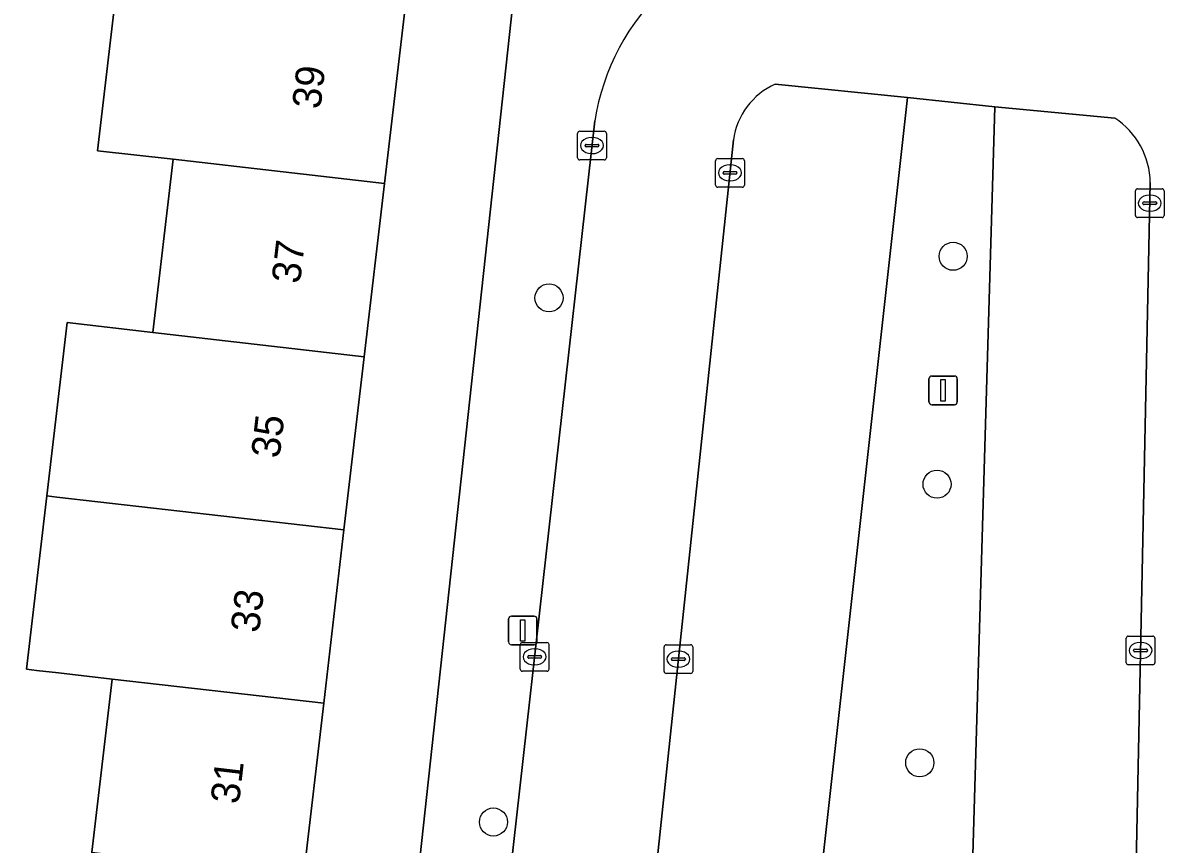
# Model space of a CAD drawing. Extents: x 162026 to 163502, y 387295 to 388169.
# Drawn here: x 162792.89 to 162832.65, y 388001.04 to 388029.67 of the extents above; entities that cross this region are included whole.
import ezdxf

# ---------------------------------------------------------------- set-up
doc = ezdxf.new("R2010")
doc.units = 0
for name, color, linetype in [('IMGEO_Boom', 7, 'Continuous'), ('IMGEO_Erf', 7, 'Continuous'), ('IMGEO_Groenvoorziening', 7, 'Continuous'), ('IMGEO_Haag', 7, 'Continuous'), ('IMGEO_Kolk', 7, 'Continuous'), ('IMGEO_Lichtmast', 7, 'Continuous'), ('IMGEO_Pand', 7, 'Continuous'), ('IMGEO_Pand_nummerreeks', 7, 'Continuous'), ('IMGEO_Parkeervlak_open', 7, 'Continuous'), ('IMGEO_Rijbaan_lokaal_open', 7, 'Continuous'), ('IMGEO_Voetpad_open', 7, 'Continuous')]:
    doc.layers.add(name, color=color, linetype=linetype)

msp = doc.modelspace()

# ---------------------------------------------------------------- linework, layer by layer
at = {"layer": 'IMGEO_Boom'}
for centre in [(162825.303, 388021.53), (162811.223, 388020.08), (162824.742, 388013.587), (162824.139, 388003.877), (162809.287, 388001.813)]:
    msp.add_circle(centre, 0.489, dxfattribs=at)
at = {"layer": 'IMGEO_Erf'}
for points in [[(162806.202, 388030.1), (162805.495, 388024.064), (162804.787, 388018.028), (162804.079, 388011.991), (162803.372, 388005.955), (162802.664, 387999.919), (162801.935, 387993.703), (162805.949, 387993.437), (162806.663, 388000), (162810.44, 388034.725)], [(162785.26, 387995.533), (162794.599, 387994.508), (162795.292, 388000.757), (162796, 388006.796), (162794.139, 388007.009), (162793.367, 388007.097), (162793.02, 388007.137), (162793.728, 388013.178), (162794.436, 388019.219), (162797.416, 388018.876), (162798.124, 388024.915), (162795.489, 388025.207), (162796.197, 388031.245)]]:
    msp.add_lwpolyline(points, dxfattribs=at)
at = {"layer": 'IMGEO_Groenvoorziening'}
msp.add_lwpolyline([(162826.751, 388026.734), (162823.718, 388027.069), (162819.275, 387987.125), (162825.575, 387986.441)], close=True, dxfattribs=at)
at = {"layer": 'IMGEO_Haag'}
msp.add_lwpolyline([(162826.751, 388026.734), (162823.718, 388027.069), (162819.275, 387987.125), (162825.575, 387986.441)], close=True, dxfattribs=at)
at = {"layer": 'IMGEO_Kolk'}
for p, q in [((162812.294, 388025.888), (162813.146, 388025.888)), ((162812.219, 388024.962), (162812.219, 388025.814)), ((162812.521, 388025.431), (162812.919, 388025.431)), ((162812.707, 388025.668), (162812.732, 388025.668)), ((162813.22, 388025.814), (162813.22, 388024.962)), ((162812.478, 388025.382), (162812.478, 388025.394)), ((162812.916, 388025.345), (162812.518, 388025.345)), ((162812.73, 388025.108), (162812.705, 388025.108)), ((162812.962, 388025.394), (162812.962, 388025.382)), ((162813.146, 388024.888), (162812.294, 388024.888)), ((162817.027, 388024.01), (162817.027, 388024.862)), ((162817.102, 388024.936), (162817.954, 388024.936)), ((162817.515, 388024.716), (162817.54, 388024.716)), ((162818.028, 388024.862), (162818.028, 388024.01)), ((162817.286, 388024.43), (162817.286, 388024.442)), ((162817.724, 388024.393), (162817.326, 388024.393)), ((162817.329, 388024.479), (162817.727, 388024.479)), ((162817.77, 388024.442), (162817.77, 388024.43)), ((162817.954, 388023.936), (162817.102, 388023.936)), ((162817.538, 388024.156), (162817.513, 388024.156)), ((162831.728, 388023.881), (162832.58, 388023.881)), ((162831.653, 388022.955), (162831.653, 388023.807)), ((162832.141, 388023.661), (162832.166, 388023.661)), ((162832.654, 388023.807), (162832.654, 388022.955)), ((162831.912, 388023.375), (162831.912, 388023.387)), ((162832.35, 388023.338), (162831.952, 388023.338)), ((162831.955, 388023.424), (162832.353, 388023.424)), ((162832.164, 388023.101), (162832.139, 388023.101)), ((162832.396, 388023.387), (162832.396, 388023.375)), ((162832.58, 388022.881), (162831.728, 388022.881)), ((162810.221, 388007.143), (162810.221, 388007.995)), ((162810.296, 388008.069), (162811.148, 388008.069)), ((162811.222, 388007.995), (162811.222, 388007.143)), ((162815.305, 388007.99), (162816.157, 388007.99)), ((162831.33, 388007.366), (162831.33, 388008.218)), ((162831.405, 388008.292), (162832.257, 388008.292)), ((162831.818, 388008.072), (162831.843, 388008.072)), ((162832.331, 388008.218), (162832.331, 388007.366)), ((162810.48, 388007.563), (162810.48, 388007.575)), ((162810.523, 388007.612), (162810.921, 388007.612)), ((162810.709, 388007.849), (162810.734, 388007.849)), ((162810.964, 388007.575), (162810.964, 388007.563)), ((162815.23, 388007.064), (162815.23, 388007.916)), ((162815.718, 388007.77), (162815.743, 388007.77)), ((162816.231, 388007.916), (162816.231, 388007.064)), ((162831.589, 388007.786), (162831.589, 388007.798)), ((162832.027, 388007.749), (162831.629, 388007.749)), ((162831.632, 388007.835), (162832.03, 388007.835)), ((162832.073, 388007.798), (162832.073, 388007.786)), ((162810.918, 388007.526), (162810.52, 388007.526)), ((162810.732, 388007.289), (162810.707, 388007.289)), ((162815.489, 388007.484), (162815.489, 388007.496)), ((162815.927, 388007.447), (162815.529, 388007.447)), ((162815.532, 388007.533), (162815.93, 388007.533)), ((162815.741, 388007.21), (162815.716, 388007.21)), ((162815.973, 388007.496), (162815.973, 388007.484)), ((162832.257, 388007.292), (162831.405, 388007.292)), ((162831.841, 388007.512), (162831.816, 388007.512)), ((162811.148, 388007.069), (162810.296, 388007.069)), ((162816.157, 388006.99), (162815.305, 388006.99))]:
    msp.add_line(p, q, dxfattribs=at)
for points in [[(162812.294, 388025.888), (162813.146, 388025.888)], [(162812.219, 388024.962), (162812.219, 388025.814)], [(162813.22, 388025.814), (162813.22, 388024.962)], [(162813.146, 388024.888), (162812.294, 388024.888)], [(162817.027, 388024.01), (162817.027, 388024.862)], [(162817.102, 388024.936), (162817.954, 388024.936)], [(162818.028, 388024.862), (162818.028, 388024.01)], [(162817.954, 388023.936), (162817.102, 388023.936)], [(162831.728, 388023.881), (162832.58, 388023.881)], [(162831.653, 388022.955), (162831.653, 388023.807)], [(162832.654, 388023.807), (162832.654, 388022.955)], [(162832.58, 388022.881), (162831.728, 388022.881)], [(162810.221, 388007.143), (162810.221, 388007.995)], [(162810.296, 388008.069), (162811.148, 388008.069)], [(162811.222, 388007.995), (162811.222, 388007.143)], [(162815.305, 388007.99), (162816.157, 388007.99)], [(162831.33, 388007.366), (162831.33, 388008.218)], [(162831.405, 388008.292), (162832.257, 388008.292)], [(162832.331, 388008.218), (162832.331, 388007.366)], [(162815.23, 388007.064), (162815.23, 388007.916)], [(162816.231, 388007.916), (162816.231, 388007.064)], [(162832.257, 388007.292), (162831.405, 388007.292)], [(162811.148, 388007.069), (162810.296, 388007.069)], [(162816.157, 388006.99), (162815.305, 388006.99)]]:
    msp.add_lwpolyline(points, dxfattribs=at)
for centre, radius, start, end in [((162812.296, 388025.812), 0.0765, 91.552, 178.448), ((162812.296, 388025.812), 0.0765, 91.552, 178.448), ((162813.144, 388025.812), 0.0765, 1.552, 88.448), ((162813.144, 388025.812), 0.0765, 1.552, 88.448), ((162812.518, 388025.391), 0.0403, 85.8775, 175.7526), ((162812.923, 388025.393), 0.0386, 1.7309, 96.639), ((162812.515, 388025.381), 0.0366, 178.938, 274.7102), ((162812.919, 388025.388), 0.043, 264.8664, 352.4533), ((162812.296, 388024.964), 0.0765, 181.552, 268.448), ((162812.296, 388024.964), 0.0765, 181.552, 268.448), ((162813.144, 388024.964), 0.0765, 271.552, 358.448), ((162813.144, 388024.964), 0.0765, 271.552, 358.448), ((162817.104, 388024.86), 0.0765, 91.552, 178.448), ((162817.104, 388024.86), 0.0765, 91.552, 178.448), ((162817.952, 388024.86), 0.0765, 1.552, 88.448), ((162817.952, 388024.86), 0.0765, 1.552, 88.448), ((162817.326, 388024.439), 0.0403, 85.8775, 175.7526), ((162817.323, 388024.429), 0.0366, 178.938, 274.7102), ((162817.727, 388024.436), 0.043, 264.8664, 352.4533), ((162817.731, 388024.441), 0.0386, 1.7309, 96.639), ((162817.104, 388024.012), 0.0765, 181.552, 268.448), ((162817.104, 388024.012), 0.0765, 181.552, 268.448), ((162817.952, 388024.012), 0.0765, 271.552, 358.448), ((162817.952, 388024.012), 0.0765, 271.552, 358.448), ((162831.73, 388023.805), 0.0765, 91.552, 178.448), ((162831.73, 388023.805), 0.0765, 91.552, 178.448), ((162832.578, 388023.805), 0.0765, 1.552, 88.448), ((162832.578, 388023.805), 0.0765, 1.552, 88.448), ((162831.952, 388023.384), 0.0403, 85.8775, 175.7526), ((162831.949, 388023.374), 0.0366, 178.938, 274.7102), ((162832.353, 388023.381), 0.043, 264.8664, 352.4533), ((162832.357, 388023.386), 0.0386, 1.7309, 96.639), ((162831.73, 388022.957), 0.0765, 181.552, 268.448), ((162831.73, 388022.957), 0.0765, 181.552, 268.448), ((162832.578, 388022.957), 0.0765, 271.552, 358.448), ((162832.578, 388022.957), 0.0765, 271.552, 358.448), ((162810.298, 388007.993), 0.0765, 91.552, 178.448), ((162810.298, 388007.993), 0.0765, 91.552, 178.448), ((162811.146, 388007.993), 0.0765, 1.552, 88.448), ((162811.146, 388007.993), 0.0765, 1.552, 88.448), ((162815.307, 388007.914), 0.0765, 91.552, 178.448), ((162815.307, 388007.914), 0.0765, 91.552, 178.448), ((162816.155, 388007.914), 0.0765, 1.552, 88.448), ((162816.155, 388007.914), 0.0765, 1.552, 88.448), ((162831.407, 388008.216), 0.0765, 91.552, 178.448), ((162831.407, 388008.216), 0.0765, 91.552, 178.448), ((162832.255, 388008.216), 0.0765, 1.552, 88.448), ((162832.255, 388008.216), 0.0765, 1.552, 88.448), ((162810.52, 388007.572), 0.0403, 85.8775, 175.7526), ((162810.517, 388007.562), 0.0366, 178.938, 274.7102), ((162810.921, 388007.569), 0.043, 264.8664, 352.4533), ((162810.925, 388007.574), 0.0386, 1.7309, 96.639), ((162831.629, 388007.795), 0.0403, 85.8775, 175.7526), ((162831.626, 388007.785), 0.0366, 178.938, 274.7102), ((162832.03, 388007.792), 0.043, 264.8664, 352.4533), ((162832.034, 388007.797), 0.0386, 1.7309, 96.639), ((162810.298, 388007.145), 0.0765, 181.552, 268.448), ((162810.298, 388007.145), 0.0765, 181.552, 268.448), ((162811.146, 388007.145), 0.0765, 271.552, 358.448), ((162811.146, 388007.145), 0.0765, 271.552, 358.448), ((162815.529, 388007.493), 0.0403, 85.8775, 175.7526), ((162815.526, 388007.483), 0.0366, 178.938, 274.7102), ((162815.93, 388007.49), 0.043, 264.8664, 352.4533), ((162815.934, 388007.495), 0.0386, 1.7309, 96.639), ((162831.407, 388007.368), 0.0765, 181.552, 268.448), ((162831.407, 388007.368), 0.0765, 181.552, 268.448), ((162832.255, 388007.368), 0.0765, 271.552, 358.448), ((162832.255, 388007.368), 0.0765, 271.552, 358.448), ((162815.307, 388007.066), 0.0765, 181.552, 268.448), ((162815.307, 388007.066), 0.0765, 181.552, 268.448), ((162816.155, 388007.066), 0.0765, 271.552, 358.448), ((162816.155, 388007.066), 0.0765, 271.552, 358.448)]:
    msp.add_arc(centre, radius, start, end, dxfattribs=at)
for centre, major_axis, ratio, start_param, end_param in [((162812.706, 388025.388), (-0.387, 0.002), 0.722429, 4.712389, 7.853982), ((162812.731, 388025.388), (-0.39, 0.002), 0.717154, 1.570796, 4.712389), ((162817.514, 388024.436), (-0.387, 0.002), 0.722429, 4.712389, 7.853982), ((162817.539, 388024.436), (-0.39, 0.002), 0.717154, 1.570796, 4.712389), ((162832.14, 388023.381), (-0.387, 0.002), 0.722429, 4.712389, 7.853982), ((162832.165, 388023.381), (-0.39, 0.002), 0.717154, 1.570796, 4.712389), ((162831.817, 388007.792), (-0.387, 0.002), 0.722429, 4.712389, 7.853982), ((162831.842, 388007.792), (-0.39, 0.002), 0.717154, 1.570796, 4.712389), ((162810.708, 388007.569), (-0.387, 0.002), 0.722429, 4.712389, 7.853982), ((162810.733, 388007.569), (-0.39, 0.002), 0.717154, 1.570796, 4.712389), ((162815.717, 388007.49), (-0.387, 0.002), 0.722429, 4.712389, 7.853982), ((162815.742, 388007.49), (-0.39, 0.002), 0.717154, 1.570796, 4.712389)]:
    msp.add_ellipse(centre, major_axis=major_axis, ratio=ratio, start_param=start_param, end_param=end_param, dxfattribs=at)
at = {"layer": 'IMGEO_Lichtmast'}
for p, q in [((162824.457, 388016.457), (162824.457, 388017.257)), ((162824.457, 388017.257), (162824.457, 388016.457)), ((162824.557, 388017.357), (162825.347, 388017.357)), ((162825.347, 388017.357), (162824.557, 388017.357)), ((162825.447, 388017.257), (162825.447, 388016.457)), ((162825.447, 388016.457), (162825.447, 388017.257)), ((162825.347, 388016.357), (162824.557, 388016.357)), ((162824.557, 388016.357), (162825.347, 388016.357)), ((162809.812, 388008.089), (162809.812, 388008.889)), ((162809.812, 388008.889), (162809.812, 388008.089)), ((162809.912, 388008.989), (162810.702, 388008.989)), ((162810.702, 388008.989), (162809.912, 388008.989)), ((162810.802, 388008.889), (162810.802, 388008.089)), ((162810.802, 388008.089), (162810.802, 388008.889)), ((162810.702, 388007.989), (162809.912, 388007.989)), ((162809.912, 388007.989), (162810.702, 388007.989))]:
    msp.add_line(p, q, dxfattribs=at)
for points in [[(162824.877, 388017.232), (162825.027, 388017.232), (162825.027, 388016.482), (162824.877, 388016.482), (162824.877, 388017.232)], [(162810.232, 388008.864), (162810.382, 388008.864), (162810.382, 388008.114), (162810.232, 388008.114), (162810.232, 388008.864)]]:
    msp.add_lwpolyline(points, dxfattribs=at)
for centre, start, end in [((162824.557, 388017.257), 90, 180), ((162824.557, 388017.257), 90, 180), ((162825.347, 388017.257), 0, 90), ((162825.347, 388017.257), 360, 90), ((162824.557, 388016.457), 180, 270), ((162824.557, 388016.457), 180, 270), ((162825.347, 388016.457), 270, 0), ((162825.347, 388016.457), 270, 0), ((162809.912, 388008.889), 90, 180), ((162809.912, 388008.889), 90, 180), ((162810.702, 388008.889), 0, 90), ((162810.702, 388008.889), 360, 90), ((162809.912, 388008.089), 180, 270), ((162809.912, 388008.089), 180, 270), ((162810.702, 388008.089), 270, 0), ((162810.702, 388008.089), 270, 0)]:
    msp.add_arc(centre, 0.1, start, end, dxfattribs=at)
at = {"layer": 'IMGEO_Pand'}
for points in [[(162796.197, 388031.245), (162795.489, 388025.207), (162798.124, 388024.915), (162805.495, 388024.064), (162806.202, 388030.1), (162798.832, 388030.955)], [(162804.787, 388018.028), (162805.495, 388024.064), (162798.124, 388024.915), (162797.416, 388018.876)], [(162794.075, 388013.138), (162804.079, 388011.991), (162804.787, 388018.028), (162797.416, 388018.876), (162794.436, 388019.219), (162793.728, 388013.178)], [(162804.079, 388011.991), (162794.075, 388013.138), (162793.728, 388013.178), (162793.02, 388007.137), (162793.367, 388007.097), (162794.139, 388007.009), (162796, 388006.796), (162803.372, 388005.955)], [(162802.664, 387999.919), (162803.372, 388005.955), (162796, 388006.796), (162795.292, 388000.757)]]:
    msp.add_lwpolyline(points, close=True, dxfattribs=at)
at = {"layer": 'IMGEO_Parkeervlak_open'}
for points in [[(162814.932, 387987.635), (162819.275, 387987.125), (162823.718, 388027.069), (162819.107, 388027.531)], [(162830.934, 388026.345), (162826.751, 388026.734), (162825.575, 387986.441), (162830.017, 387985.915)], [(162817.648, 388025.583), (162813.847, 387989.747)], [(162831.419, 387987.894), (162832.17, 388024.098)]]:
    msp.add_lwpolyline(points, dxfattribs=at)
for centre, radius, start, end in [((162820.144, 388025.234), 2.521, 114.3013, 172.0343), ((162829.423, 388024.05), 2.748, 0.9938, 56.6337)]:
    msp.add_arc(centre, radius, start, end, dxfattribs=at)
at = {"layer": 'IMGEO_Rijbaan_lokaal_open'}
for points in [[(162819.107, 388027.531), (162823.718, 388027.069), (162826.751, 388026.734), (162830.934, 388026.345)], [(162812.818, 388026.254), (162809.874, 388000), (162808.847, 387990.851), (162808.799, 387990.139), (162808.815, 387989.425), (162808.895, 387988.716), (162808.916, 387988.59)], [(162813.847, 387989.747), (162817.648, 388025.583)], [(162832.17, 388024.098), (162831.419, 387987.894)]]:
    msp.add_lwpolyline(points, dxfattribs=at)
for centre, radius, start, end in [((162820.783, 388025.003), 8.062, 132.7894, 171.0758), ((162820.144, 388025.234), 2.521, 114.3013, 172.0343), ((162829.423, 388024.05), 2.748, 0.9938, 56.6337)]:
    msp.add_arc(centre, radius, start, end, dxfattribs=at)
at = {"layer": 'IMGEO_Voetpad_open'}
for points in [[(162827.136, 388035.325), (162812.526, 388036.914), (162810.7, 388037.113), (162810.44, 388034.725), (162806.663, 388000), (162805.949, 387993.437), (162805.775, 387991.698), (162805.547, 387989.555), (162805.326, 387987.484), (162805.272, 387986.976), (162805.118, 387981.588), (162806.611, 387981.421), (162818.528, 387980.145), (162822.685, 387979.729), (162822.902, 387981.277), (162816.08, 387981.89)], [(162810.245, 387985.188), (162809.853, 387985.057), (162809.625, 387985.377), (162809.286, 387985.931), (162808.999, 387986.514), (162808.764, 387987.12), (162808.585, 387987.744), (162808.462, 387988.382), (162808.916, 387988.59), (162808.895, 387988.716), (162808.815, 387989.425), (162808.799, 387990.139), (162808.847, 387990.851), (162809.874, 388000), (162812.818, 388026.254)]]:
    msp.add_lwpolyline(points, dxfattribs=at)
msp.add_arc((162820.783, 388025.003), 8.062, 132.7894, 171.0758, dxfattribs=at)

# ---------------------------------------------------------------- texts
at = {"layer": 'IMGEO_Pand_nummerreeks'}
for s, rotation, p in [('39', 83.3137, (162803.259, 388026.633)), ('37', 83.3137, (162802.546, 388020.55)), ('35', 83.3137, (162801.833, 388014.467)), ('33', 83.3138, (162801.12, 388008.383)), ('31', 83.3137, (162800.419, 388002.412))]:
    msp.add_text(s, height=1, rotation=rotation, dxfattribs=at).set_placement(p)

doc.saveas('drawing.dxf')
